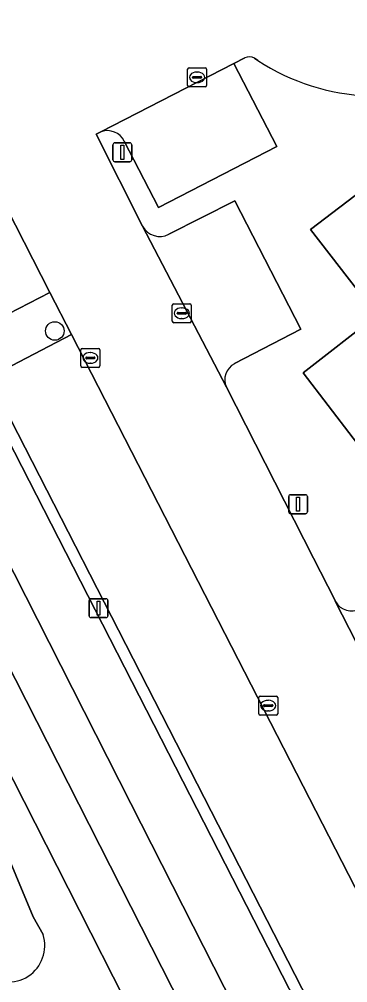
# Model space of a CAD drawing. Extents: x 159352 to 160617, y 385888 to 387323.
# Drawn here: x 159664.5 to 159681.9, y 386804.6 to 386855.4 of the extents above; entities that cross this region are included whole.
import ezdxf

# ---------------------------------------------------------------- set-up
doc = ezdxf.new("R2010")
doc.units = 0
for name, color, linetype in [('IMGEO_Berm_groen', 7, 'Continuous'), ('IMGEO_Boom', 7, 'Continuous'), ('IMGEO_Fietspad_gesloten', 7, 'Continuous'), ('IMGEO_Groenvoorziening', 7, 'Continuous'), ('IMGEO_Kolk', 7, 'Continuous'), ('IMGEO_Lichtmast', 7, 'Continuous'), ('IMGEO_Oever', 7, 'Continuous'), ('IMGEO_Parkeervlak_open', 7, 'Continuous'), ('IMGEO_Rijbaan_lokaal_open', 7, 'Continuous'), ('IMGEO_Voetpad_open', 7, 'Continuous')]:
    doc.layers.add(name, color=color, linetype=linetype)

msp = doc.modelspace()

# ---------------------------------------------------------------- linework, layer by layer
at = {"layer": 'IMGEO_Berm_groen'}
for points in [[(159670.655, 386790.308), (159675.373, 386792.591), (159674.399, 386795.103), (159674.262, 386795.464), (159667.106, 386809.554), (159642.198, 386858.601)], [(159658.742, 386823.643), (159665.259, 386808.039), (159665.783, 386807.093)]]:
    msp.add_lwpolyline(points, dxfattribs=at)
msp.add_arc((159663.955, 386806.507), 1.92, 228.6512, 17.7756, dxfattribs=at)
at = {"layer": 'IMGEO_Boom'}
msp.add_circle((159666.407, 386838.978), 0.489, dxfattribs=at)
at = {"layer": 'IMGEO_Fietspad_gesloten'}
msp.add_lwpolyline([(159644.311, 386859.945), (159603.574, 386940.099), (159603.379, 386940.599), (159600.733, 386939.22), (159601.806, 386938.1), (159602.52, 386936.729), (159642.198, 386858.601), (159667.106, 386809.554), (159674.262, 386795.464), (159674.399, 386795.103), (159675.373, 386792.591), (159677.922, 386793.806), (159677.504, 386794.658), (159668.779, 386811.802)], close=True, dxfattribs=at)
at = {"layer": 'IMGEO_Groenvoorziening'}
for points in [[(159653.421, 386853.773), (159654.46, 386854.257), (159651.123, 386860.764), (159647.623, 386858.954), (159670.429, 386814.021), (159678.644, 386797.834)], [(159682.776, 386797.763), (159672.808, 386817.219), (159662.92, 386836.52), (159667.292, 386838.788), (159666.148, 386841.006), (159661.753, 386838.754), (159659.003, 386844.076), (159663.408, 386846.322), (159663.603, 386846.426), (159662.797, 386848.034), (159662.588, 386847.971), (159658.202, 386845.698), (159654.713, 386852.505), (159655.722, 386853.023), (159651.618, 386861.02), (159651.123, 386860.764), (159654.46, 386854.257), (159653.421, 386853.773), (159672.411, 386816.685), (159682.536, 386796.911)], [(159681.755, 386796.349), (159687.098, 386799.118), (159686.912, 386799.158), (159682.536, 386796.911), (159672.411, 386816.685), (159653.421, 386853.773)], [(159676.449, 386853.399), (159675.87, 386853.099), (159678.129, 386848.721), (159671.882, 386845.493), (159670.073, 386849.006)], [(159677.124, 386853.257), (159676.961, 386853.384)], [(159683.495, 386831.588), (159679.517, 386836.758), (159683.409, 386839.793), (159682.937, 386840.425), (159679.917, 386844.34), (159690.027, 386852.036), (159689.633, 386852.563)], [(159668.842, 386849.503), (159668.589, 386849.373), (159671.037, 386844.508)], [(159672.434, 386844.085), (159675.911, 386845.857), (159679.4, 386839.078), (159675.899, 386837.25)], [(159675.471, 386836.003), (159680.067, 386826.979), (159681.192, 386824.77), (159681.241, 386824.674)]]:
    msp.add_lwpolyline(points, dxfattribs=at)
for centre, radius, start, end in [((159676.692, 386852.94), 0.519, 58.7794, 117.8644), ((159683.543, 386863.252), 11.879, 237.2902, 297.2016), ((159669.174, 386848.552), 1.007, 26.788, 109.2405), ((159671.954, 386845.019), 1.05, 209.1151, 297.1932), ((159676.338, 386836.402), 0.954, 117.3736, 204.7395), ((159682.071, 386825.148), 0.955, 209.7486, 298.065)]:
    msp.add_arc(centre, radius, start, end, dxfattribs=at)
at = {"layer": 'IMGEO_Kolk'}
for p, q in [((159673.42, 386851.946), (159673.42, 386852.798)), ((159673.495, 386852.872), (159674.347, 386852.872)), ((159673.908, 386852.652), (159673.933, 386852.652)), ((159674.421, 386852.798), (159674.421, 386851.946)), ((159673.679, 386852.366), (159673.679, 386852.378)), ((159674.117, 386852.329), (159673.719, 386852.329)), ((159673.722, 386852.415), (159674.12, 386852.415)), ((159673.931, 386852.092), (159673.906, 386852.092)), ((159674.163, 386852.378), (159674.163, 386852.366)), ((159674.347, 386851.872), (159673.495, 386851.872)), ((159672.688, 386840.412), (159673.54, 386840.412)), ((159672.613, 386839.486), (159672.613, 386840.338)), ((159672.872, 386839.906), (159672.872, 386839.918)), ((159673.31, 386839.869), (159672.912, 386839.869)), ((159672.915, 386839.955), (159673.313, 386839.955)), ((159673.101, 386840.192), (159673.126, 386840.192)), ((159673.356, 386839.918), (159673.356, 386839.906)), ((159673.614, 386840.338), (159673.614, 386839.486)), ((159673.54, 386839.412), (159672.688, 386839.412)), ((159673.124, 386839.632), (159673.099, 386839.632)), ((159667.784, 386837.128), (159667.784, 386837.98)), ((159667.859, 386838.054), (159668.711, 386838.054)), ((159668.272, 386837.834), (159668.297, 386837.834)), ((159668.785, 386837.98), (159668.785, 386837.128)), ((159668.043, 386837.548), (159668.043, 386837.56)), ((159668.481, 386837.511), (159668.083, 386837.511)), ((159668.086, 386837.597), (159668.484, 386837.597)), ((159668.527, 386837.56), (159668.527, 386837.548)), ((159668.711, 386837.054), (159667.859, 386837.054)), ((159668.295, 386837.274), (159668.27, 386837.274)), ((159677.177, 386818.762), (159677.177, 386819.614)), ((159677.252, 386819.688), (159678.104, 386819.688)), ((159678.178, 386819.614), (159678.178, 386818.762)), ((159677.436, 386819.182), (159677.436, 386819.194)), ((159677.874, 386819.145), (159677.476, 386819.145)), ((159677.479, 386819.231), (159677.877, 386819.231)), ((159677.665, 386819.468), (159677.69, 386819.468)), ((159677.92, 386819.194), (159677.92, 386819.182)), ((159678.104, 386818.688), (159677.252, 386818.688)), ((159677.688, 386818.908), (159677.663, 386818.908))]:
    msp.add_line(p, q, dxfattribs=at)
for points in [[(159673.42, 386851.946), (159673.42, 386852.798)], [(159673.495, 386852.872), (159674.347, 386852.872)], [(159674.421, 386852.798), (159674.421, 386851.946)], [(159674.347, 386851.872), (159673.495, 386851.872)], [(159672.688, 386840.412), (159673.54, 386840.412)], [(159672.613, 386839.486), (159672.613, 386840.338)], [(159673.614, 386840.338), (159673.614, 386839.486)], [(159673.54, 386839.412), (159672.688, 386839.412)], [(159667.784, 386837.128), (159667.784, 386837.98)], [(159667.859, 386838.054), (159668.711, 386838.054)], [(159668.785, 386837.98), (159668.785, 386837.128)], [(159668.711, 386837.054), (159667.859, 386837.054)], [(159677.177, 386818.762), (159677.177, 386819.614)], [(159677.252, 386819.688), (159678.104, 386819.688)], [(159678.178, 386819.614), (159678.178, 386818.762)], [(159678.104, 386818.688), (159677.252, 386818.688)]]:
    msp.add_lwpolyline(points, dxfattribs=at)
for centre, radius, start, end in [((159673.497, 386852.796), 0.0765, 91.552, 178.448), ((159673.497, 386852.796), 0.0765, 91.552, 178.448), ((159674.345, 386852.796), 0.0765, 1.552, 88.448), ((159674.345, 386852.796), 0.0765, 1.552, 88.448), ((159673.719, 386852.375), 0.0403, 85.8775, 175.7526), ((159673.716, 386852.365), 0.0366, 178.938, 274.7102), ((159674.12, 386852.372), 0.043, 264.8664, 352.4533), ((159674.124, 386852.377), 0.0386, 1.7309, 96.639), ((159673.497, 386851.948), 0.0765, 181.552, 268.448), ((159673.497, 386851.948), 0.0765, 181.552, 268.448), ((159674.345, 386851.948), 0.0765, 271.552, 358.448), ((159674.345, 386851.948), 0.0765, 271.552, 358.448), ((159672.69, 386840.336), 0.0765, 91.552, 178.448), ((159672.69, 386840.336), 0.0765, 91.552, 178.448), ((159673.538, 386840.336), 0.0765, 1.552, 88.448), ((159673.538, 386840.336), 0.0765, 1.552, 88.448), ((159672.912, 386839.915), 0.0403, 85.8775, 175.7526), ((159672.909, 386839.905), 0.0366, 178.938, 274.7102), ((159673.313, 386839.912), 0.043, 264.8664, 352.4533), ((159673.317, 386839.917), 0.0386, 1.7309, 96.639), ((159672.69, 386839.488), 0.0765, 181.552, 268.448), ((159672.69, 386839.488), 0.0765, 181.552, 268.448), ((159673.538, 386839.488), 0.0765, 271.552, 358.448), ((159673.538, 386839.488), 0.0765, 271.552, 358.448), ((159667.861, 386837.978), 0.0765, 91.552, 178.448), ((159667.861, 386837.978), 0.0765, 91.552, 178.448), ((159668.709, 386837.978), 0.0765, 1.552, 88.448), ((159668.709, 386837.978), 0.0765, 1.552, 88.448), ((159668.083, 386837.557), 0.0403, 85.8775, 175.7526), ((159668.08, 386837.547), 0.0366, 178.938, 274.7102), ((159668.484, 386837.554), 0.043, 264.8664, 352.4533), ((159668.488, 386837.559), 0.0386, 1.7309, 96.639), ((159667.861, 386837.13), 0.0765, 181.552, 268.448), ((159667.861, 386837.13), 0.0765, 181.552, 268.448), ((159668.709, 386837.13), 0.0765, 271.552, 358.448), ((159668.709, 386837.13), 0.0765, 271.552, 358.448), ((159677.254, 386819.612), 0.0765, 91.552, 178.448), ((159677.254, 386819.612), 0.0765, 91.552, 178.448), ((159678.102, 386819.612), 0.0765, 1.552, 88.448), ((159678.102, 386819.612), 0.0765, 1.552, 88.448), ((159677.476, 386819.191), 0.0403, 85.8775, 175.7526), ((159677.473, 386819.181), 0.0366, 178.938, 274.7102), ((159677.877, 386819.188), 0.043, 264.8664, 352.4533), ((159677.881, 386819.193), 0.0386, 1.7309, 96.639), ((159677.254, 386818.764), 0.0765, 181.552, 268.448), ((159677.254, 386818.764), 0.0765, 181.552, 268.448), ((159678.102, 386818.764), 0.0765, 271.552, 358.448), ((159678.102, 386818.764), 0.0765, 271.552, 358.448)]:
    msp.add_arc(centre, radius, start, end, dxfattribs=at)
for centre, major_axis, ratio, start_param, end_param in [((159673.907, 386852.372), (-0.387, 0.002), 0.722429, 4.712389, 7.853982), ((159673.932, 386852.372), (-0.39, 0.002), 0.717154, 1.570796, 4.712389), ((159673.1, 386839.912), (-0.387, 0.002), 0.722429, 4.712389, 7.853982), ((159673.125, 386839.912), (-0.39, 0.002), 0.717154, 1.570796, 4.712389), ((159668.271, 386837.554), (-0.387, 0.002), 0.722429, 4.712389, 7.853982), ((159668.296, 386837.554), (-0.39, 0.002), 0.717154, 1.570796, 4.712389), ((159677.664, 386819.188), (-0.387, 0.002), 0.722429, 4.712389, 7.853982), ((159677.689, 386819.188), (-0.39, 0.002), 0.717154, 1.570796, 4.712389)]:
    msp.add_ellipse(centre, major_axis=major_axis, ratio=ratio, start_param=start_param, end_param=end_param, dxfattribs=at)
at = {"layer": 'IMGEO_Lichtmast'}
for p, q in [((159669.479, 386848.013), (159669.479, 386848.813)), ((159669.479, 386848.813), (159669.479, 386848.013)), ((159669.579, 386848.913), (159670.369, 386848.913)), ((159670.369, 386848.913), (159669.579, 386848.913)), ((159670.469, 386848.813), (159670.469, 386848.013)), ((159670.469, 386848.013), (159670.469, 386848.813)), ((159670.369, 386847.913), (159669.579, 386847.913)), ((159669.579, 386847.913), (159670.369, 386847.913)), ((159678.761, 386829.427), (159678.761, 386830.227)), ((159678.761, 386830.227), (159678.761, 386829.427)), ((159678.861, 386830.327), (159679.651, 386830.327)), ((159679.651, 386830.327), (159678.861, 386830.327)), ((159679.751, 386830.227), (159679.751, 386829.427)), ((159679.751, 386829.427), (159679.751, 386830.227)), ((159679.651, 386829.327), (159678.861, 386829.327)), ((159678.861, 386829.327), (159679.651, 386829.327)), ((159668.219, 386823.937), (159668.219, 386824.737)), ((159668.219, 386824.737), (159668.219, 386823.937)), ((159668.319, 386824.837), (159669.109, 386824.837)), ((159669.109, 386824.837), (159668.319, 386824.837)), ((159669.209, 386824.737), (159669.209, 386823.937)), ((159669.209, 386823.937), (159669.209, 386824.737)), ((159669.109, 386823.837), (159668.319, 386823.837)), ((159668.319, 386823.837), (159669.109, 386823.837))]:
    msp.add_line(p, q, dxfattribs=at)
for points in [[(159669.899, 386848.788), (159670.049, 386848.788), (159670.049, 386848.038), (159669.899, 386848.038), (159669.899, 386848.788)], [(159679.181, 386830.202), (159679.331, 386830.202), (159679.331, 386829.452), (159679.181, 386829.452), (159679.181, 386830.202)], [(159668.639, 386824.712), (159668.789, 386824.712), (159668.789, 386823.962), (159668.639, 386823.962), (159668.639, 386824.712)]]:
    msp.add_lwpolyline(points, dxfattribs=at)
for centre, start, end in [((159669.579, 386848.813), 90, 180), ((159669.579, 386848.813), 90, 180), ((159670.369, 386848.813), 0, 90), ((159670.369, 386848.813), 360, 90), ((159669.579, 386848.013), 180, 270), ((159669.579, 386848.013), 180, 270), ((159670.369, 386848.013), 270, 0), ((159670.369, 386848.013), 270, 0), ((159678.861, 386830.227), 90, 180), ((159678.861, 386830.227), 90, 180), ((159679.651, 386830.227), 0, 90), ((159679.651, 386830.227), 360, 90), ((159678.861, 386829.427), 180, 270), ((159678.861, 386829.427), 180, 270), ((159679.651, 386829.427), 270, 0), ((159679.651, 386829.427), 270, 0), ((159668.319, 386824.737), 90, 180), ((159668.319, 386824.737), 90, 180), ((159669.109, 386824.737), 0, 90), ((159669.109, 386824.737), 360, 90), ((159668.319, 386823.937), 180, 270), ((159668.319, 386823.937), 180, 270), ((159669.109, 386823.937), 270, 0), ((159669.109, 386823.937), 270, 0)]:
    msp.add_arc(centre, 0.1, start, end, dxfattribs=at)
at = {"layer": 'IMGEO_Oever'}
msp.add_lwpolyline([(159665.783, 386807.093), (159665.259, 386808.039), (159658.742, 386823.643)], dxfattribs=at)
msp.add_arc((159663.955, 386806.507), 1.92, 228.6512, 17.7756, dxfattribs=at)
at = {"layer": 'IMGEO_Parkeervlak_open'}
for points in [[(159670.073, 386849.006), (159671.882, 386845.493), (159678.129, 386848.721), (159675.87, 386853.099), (159668.842, 386849.503)], [(159675.899, 386837.25), (159679.4, 386839.078), (159675.911, 386845.857), (159672.434, 386844.085)], [(159671.037, 386844.508), (159675.471, 386836.003)], [(159687.391, 386799.592), (159676.09, 386821.632), (159667.292, 386838.788), (159662.92, 386836.52), (159672.808, 386817.219), (159682.776, 386797.763), (159686.712, 386799.792)], [(159681.241, 386824.674), (159692.741, 386802.202)]]:
    msp.add_lwpolyline(points, dxfattribs=at)
for points in [[(159682.937, 386840.425), (159693.029, 386848.12), (159690.027, 386852.036), (159679.917, 386844.34)], [(159659.003, 386844.076), (159661.753, 386838.754), (159666.148, 386841.006), (159663.408, 386846.322)], [(159701.828, 386815.846), (159686.555, 386835.703), (159683.409, 386839.793), (159679.517, 386836.758), (159683.495, 386831.588), (159697.923, 386812.835)]]:
    msp.add_lwpolyline(points, close=True, dxfattribs=at)
for centre, radius, start, end in [((159669.174, 386848.552), 1.007, 26.788, 109.2405), ((159671.954, 386845.019), 1.05, 209.1151, 297.1932), ((159676.338, 386836.402), 0.954, 117.3736, 204.7395), ((159682.071, 386825.148), 0.955, 209.7486, 298.065)]:
    msp.add_arc(centre, radius, start, end, dxfattribs=at)
at = {"layer": 'IMGEO_Rijbaan_lokaal_open'}
for points in [[(159670.084, 386860.386), (159659.12, 386854.765), (159662.588, 386847.971), (159662.797, 386848.034), (159663.603, 386846.426), (159663.408, 386846.322), (159666.148, 386841.006), (159667.292, 386838.788), (159676.09, 386821.632), (159687.391, 386799.592), (159687.515, 386799.316), (159692.814, 386802.052), (159692.741, 386802.202), (159681.241, 386824.674), (159681.192, 386824.77), (159680.067, 386826.979), (159675.471, 386836.003), (159671.037, 386844.508), (159668.589, 386849.373), (159668.842, 386849.503), (159675.87, 386853.099), (159676.449, 386853.399)], [(159676.961, 386853.384), (159677.124, 386853.257)]]:
    msp.add_lwpolyline(points, dxfattribs=at)
for centre, radius, start, end in [((159676.692, 386852.94), 0.519, 58.7794, 117.8644), ((159683.543, 386863.252), 11.879, 237.2902, 297.2016)]:
    msp.add_arc(centre, radius, start, end, dxfattribs=at)
at = {"layer": 'IMGEO_Voetpad_open'}
for points in [[(159603.379, 386940.599), (159603.574, 386940.099), (159644.311, 386859.945), (159668.779, 386811.802), (159677.504, 386794.658), (159677.922, 386793.806), (159678.671, 386792.282), (159678.845, 386792.023)], [(159680.144, 386791.642), (159681.462, 386792.283), (159678.641, 386797.828), (159678.644, 386797.834), (159670.429, 386814.021), (159647.623, 386858.954), (159646.782, 386860.612), (159646.435, 386861.296), (159611.656, 386929.821)]]:
    msp.add_lwpolyline(points, dxfattribs=at)

doc.saveas('drawing.dxf')
